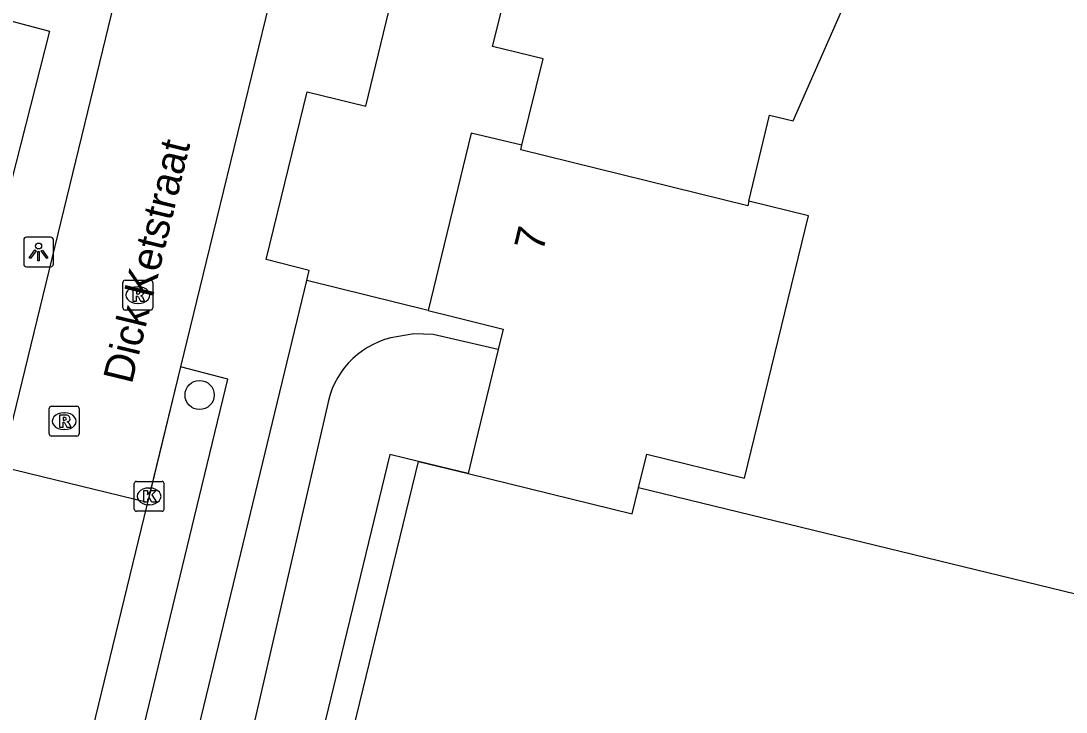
# Model space of a CAD drawing. Extents: x 163268 to 164360, y 381529 to 382285.
# Drawn here: x 163987.83 to 164022.91, y 382140.84 to 382164.05 of the extents above; entities that cross this region are included whole.
import ezdxf

# ---------------------------------------------------------------- set-up
doc = ezdxf.new("R2010")
doc.units = 0
for name, color, linetype in [('IMGEO_Boom', 7, 'Continuous'), ('IMGEO_Groenvoorziening', 7, 'Continuous'), ('IMGEO_Haag', 7, 'Continuous'), ('IMGEO_Kolk', 7, 'Continuous'), ('IMGEO_Lichtpunt', 7, 'Continuous'), ('IMGEO_Meer_plas_ven_vijver', 7, 'Continuous'), ('IMGEO_Openbare_ruimte_label', 7, 'Continuous'), ('IMGEO_Pand', 7, 'Continuous'), ('IMGEO_Pand_nummerreeks', 7, 'Continuous'), ('IMGEO_Rijbaan_lokaal_open', 7, 'Continuous'), ('IMGEO_Rioolput', 7, 'Continuous'), ('IMGEO_Voetpad_open', 7, 'Continuous'), ('IMGEO_Walbescherming', 7, 'Continuous')]:
    doc.layers.add(name, color=color, linetype=linetype)

msp = doc.modelspace()

# ---------------------------------------------------------------- linework, layer by layer
at = {"layer": 'IMGEO_Boom'}
msp.add_circle((163993.827, 382151.486), 0.489, dxfattribs=at)
at = {"layer": 'IMGEO_Groenvoorziening'}
for points in [[(164001.499, 382154.321), (163997.423, 382155.335)], [(164003.846, 382153.01), (164001.662, 382153.515), (164001.02, 382153.536), (164000.24, 382153.408)], [(163998.106, 382151.096), (163992.35, 382126.13)]]:
    msp.add_lwpolyline(points, dxfattribs=at)
msp.add_arc((164000.945, 382150.616), 2.879, 104.1724, 170.4129, dxfattribs=at)
at = {"layer": 'IMGEO_Haag'}
for points in [[(163993.185, 382152.428), (163992.073, 382147.878)], [(163992.073, 382147.878), (163992.052, 382147.792)]]:
    msp.add_lwpolyline(points, dxfattribs=at)
at = {"layer": 'IMGEO_Kolk'}
for p, q in [((163991.706, 382148.583), (163992.558, 382148.583)), ((163991.631, 382147.657), (163991.631, 382148.509)), ((163992.119, 382148.363), (163992.144, 382148.363)), ((163992.632, 382148.509), (163992.632, 382147.657)), ((163992.558, 382147.583), (163991.706, 382147.583)), ((163992.142, 382147.803), (163992.117, 382147.803))]:
    msp.add_line(p, q, dxfattribs=at)
for points in [[(163991.706, 382148.583), (163992.558, 382148.583)], [(163991.631, 382147.657), (163991.631, 382148.509)], [(163991.952, 382148.283), (163992.075, 382148.283), (163992.075, 382148.132), (163992.205, 382148.283), (163992.369, 382148.283), (163992.223, 382148.132), (163992.376, 382147.883), (163992.224, 382147.883), (163992.139, 382148.047), (163992.075, 382147.98), (163992.075, 382147.883), (163991.952, 382147.883), (163991.952, 382148.283)], [(163992.632, 382148.509), (163992.632, 382147.657)], [(163992.558, 382147.583), (163991.706, 382147.583)]]:
    msp.add_lwpolyline(points, dxfattribs=at)
for centre, start, end in [((163991.708, 382148.507), 91.552, 178.448), ((163991.708, 382148.507), 91.552, 178.448), ((163992.556, 382148.507), 1.552, 88.448), ((163992.556, 382148.507), 1.552, 88.448), ((163991.708, 382147.659), 181.552, 268.448), ((163991.708, 382147.659), 181.552, 268.448), ((163992.556, 382147.659), 271.552, 358.448), ((163992.556, 382147.659), 271.552, 358.448)]:
    msp.add_arc(centre, 0.0765, start, end, dxfattribs=at)
for centre, major_axis, ratio, start_param, end_param in [((163992.118, 382148.083), (-0.387, 0.002), 0.722429, 4.712389, 7.853982), ((163992.143, 382148.083), (-0.39, 0.002), 0.717154, 1.570796, 4.712389)]:
    msp.add_ellipse(centre, major_axis=major_axis, ratio=ratio, start_param=start_param, end_param=end_param, dxfattribs=at)
at = {"layer": 'IMGEO_Lichtpunt'}
for p, q in [((163987.925, 382156.692), (163987.925, 382155.885)), ((163987.925, 382156.692), (163987.925, 382155.885)), ((163988.827, 382156.787), (163988.019, 382156.787)), ((163988.827, 382156.787), (163988.019, 382156.787)), ((163988.921, 382155.885), (163988.921, 382156.692)), ((163988.921, 382155.885), (163988.921, 382156.692)), ((163988.019, 382155.791), (163988.827, 382155.791)), ((163988.019, 382155.791), (163988.827, 382155.791))]:
    msp.add_line(p, q, dxfattribs=at)
for points in [[(163988.299, 382156.356), (163988.338, 382156.328), (163988.15, 382156.066), (163988.112, 382156.093), (163988.299, 382156.356)], [(163988.401, 382156.308), (163988.448, 382156.308), (163988.448, 382155.986), (163988.401, 382155.986), (163988.401, 382156.308)], [(163988.511, 382156.328), (163988.549, 382156.355), (163988.736, 382156.093), (163988.697, 382156.065), (163988.511, 382156.328)]]:
    msp.add_lwpolyline(points, dxfattribs=at)
msp.add_circle((163988.424, 382156.49), 0.0994, dxfattribs=at)
for centre, start, end in [((163988.019, 382156.692), 90, 180), ((163988.019, 382156.692), 90, 180), ((163988.827, 382156.692), 0, 90), ((163988.827, 382156.692), 0, 90), ((163988.019, 382155.885), 180, 270), ((163988.019, 382155.885), 180, 270), ((163988.827, 382155.885), 270, 0), ((163988.827, 382155.885), 270, 360)]:
    msp.add_arc(centre, 0.0946, start, end, dxfattribs=at)
at = {"layer": 'IMGEO_Meer_plas_ven_vijver'}
for points in [[(164002.843, 382148.849), (164001.172, 382149.253), (164000.207, 382149.486), (163994.281, 382125.025), (163994.677, 382124.928)], [(164034.127, 382142.141), (164008.56, 382148.37)]]:
    msp.add_lwpolyline(points, dxfattribs=at)
at = {"layer": 'IMGEO_Pand'}
for points in [[(164004.643, 382159.875), (164005.353, 382162.779), (164003.657, 382163.186), (164004.12, 382165.026), (164003.035, 382165.292), (164003.86, 382168.673), (164003.335, 382168.819), (164003.411, 382169.122), (164006.695, 382168.321)], [(164012.262, 382157.994), (164012.956, 382160.886), (164013.752, 382160.695), (164015.958, 382165.709), (164016.395, 382165.602), (164016.471, 382165.913), (164014.306, 382166.446)], [(164004.643, 382159.875), (164002.947, 382160.282), (164001.499, 382154.321)], [(164012.262, 382157.994), (164012.225, 382157.838), (164004.605, 382159.72), (164004.643, 382159.875)], [(164008.56, 382148.37), (164008.835, 382149.494), (164012.113, 382148.694), (164014.262, 382157.5), (164012.262, 382157.994)], [(164001.499, 382154.321), (164002.267, 382154.13), (164004.011, 382153.696), (164003.846, 382153.01)], [(164003.846, 382153.01), (164003.07, 382149.793), (164002.843, 382148.849)], [(164002.843, 382148.849), (164008.347, 382147.496), (164008.56, 382148.37)]]:
    msp.add_lwpolyline(points, dxfattribs=at)
at = {"layer": 'IMGEO_Rijbaan_lokaal_open'}
for points in [[(163991.364, 382166.35), (163987.167, 382149.079)], [(163996.272, 382165.101), (163994.157, 382156.433), (163993.185, 382152.428)], [(163993.185, 382152.428), (163992.131, 382148.084), (163992.073, 382147.878)], [(163992.073, 382147.878), (163987.167, 382149.079)], [(163992.073, 382147.878), (163992.052, 382147.792)], [(163992.073, 382147.878), (163992.073, 382147.878)], [(163992.052, 382147.792), (163989.952, 382139.125)]]:
    msp.add_lwpolyline(points, dxfattribs=at)
at = {"layer": 'IMGEO_Rioolput'}
for p, q in [((163991.252, 382154.414), (163991.252, 382155.266)), ((163991.327, 382155.34), (163992.179, 382155.34)), ((163992.253, 382155.266), (163992.253, 382154.414)), ((163991.74, 382155.12), (163991.765, 382155.12)), ((163991.763, 382154.56), (163991.738, 382154.56)), ((163992.179, 382154.34), (163991.327, 382154.34)), ((163988.783, 382150.181), (163988.783, 382151.033)), ((163988.858, 382151.107), (163989.71, 382151.107)), ((163989.784, 382151.033), (163989.784, 382150.181)), ((163989.271, 382150.887), (163989.296, 382150.887)), ((163989.294, 382150.327), (163989.269, 382150.327)), ((163989.71, 382150.107), (163988.858, 382150.107))]:
    msp.add_line(p, q, dxfattribs=at)
for points in [[(163991.252, 382154.414), (163991.252, 382155.266)], [(163991.327, 382155.34), (163992.179, 382155.34)], [(163992.253, 382155.266), (163992.253, 382154.414)], [(163991.841, 382155.038), (163991.589, 382155.04), (163991.589, 382154.64)], [(163991.767, 382154.959), (163991.713, 382154.959), (163991.713, 382154.878)], [(163991.713, 382154.878), (163991.765, 382154.878)], [(163991.589, 382154.64), (163991.713, 382154.64), (163991.713, 382154.802), (163991.724, 382154.802)], [(163991.771, 382154.773), (163991.842, 382154.64), (163991.982, 382154.64), (163991.917, 382154.766)], [(163992.179, 382154.34), (163991.327, 382154.34)], [(163988.783, 382150.181), (163988.783, 382151.033)], [(163988.858, 382151.107), (163989.71, 382151.107)], [(163989.784, 382151.033), (163989.784, 382150.181)], [(163989.372, 382150.805), (163989.12, 382150.807), (163989.12, 382150.407)], [(163989.298, 382150.726), (163989.244, 382150.726), (163989.244, 382150.645)], [(163989.12, 382150.407), (163989.244, 382150.407), (163989.244, 382150.569), (163989.255, 382150.569)], [(163989.244, 382150.645), (163989.296, 382150.645)], [(163989.302, 382150.54), (163989.373, 382150.407), (163989.513, 382150.407), (163989.448, 382150.533)], [(163989.71, 382150.107), (163988.858, 382150.107)]]:
    msp.add_lwpolyline(points, dxfattribs=at)
for centre, radius, start, end in [((163991.329, 382155.264), 0.0765, 91.552, 178.448), ((163991.329, 382155.264), 0.0765, 91.552, 178.448), ((163992.177, 382155.264), 0.0765, 1.552, 88.448), ((163992.177, 382155.264), 0.0765, 1.552, 88.448), ((163991.749, 382155.067), 0.19, 274.7715, 282.9687), ((163991.773, 382154.863), 0.0964, 77.0061, 93.1865), ((163991.787, 382154.92), 0.0378, 276.6634, 79.6772), ((163991.84, 382154.928), 0.109, 350.3612, 89.416), ((163991.838, 382154.928), 0.112, 277.5842, 350.9817), ((163991.723, 382154.749), 0.0533, 26.0293, 88.6989), ((163991.822, 382154.713), 0.108, 29.5134, 73.7905), ((163991.329, 382154.416), 0.0765, 181.552, 268.448), ((163991.329, 382154.416), 0.0765, 181.552, 268.448), ((163992.177, 382154.416), 0.0765, 271.552, 358.448), ((163992.177, 382154.416), 0.0765, 271.552, 358.448), ((163988.86, 382151.031), 0.0765, 91.552, 178.448), ((163988.86, 382151.031), 0.0765, 91.552, 178.448), ((163989.708, 382151.031), 0.0765, 1.552, 88.448), ((163989.708, 382151.031), 0.0765, 1.552, 88.448), ((163989.28, 382150.834), 0.19, 274.7715, 282.9687), ((163989.304, 382150.63), 0.0964, 77.0061, 93.1865), ((163989.318, 382150.687), 0.0378, 276.6634, 79.6772), ((163989.371, 382150.695), 0.109, 350.3612, 89.416), ((163989.369, 382150.695), 0.112, 277.5842, 350.9817), ((163989.254, 382150.516), 0.0533, 26.0293, 88.6989), ((163989.353, 382150.48), 0.108, 29.5134, 73.7905), ((163988.86, 382150.183), 0.0765, 181.552, 268.448), ((163988.86, 382150.183), 0.0765, 181.552, 268.448), ((163989.708, 382150.183), 0.0765, 271.552, 358.448), ((163989.708, 382150.183), 0.0765, 271.552, 358.448)]:
    msp.add_arc(centre, radius, start, end, dxfattribs=at)
for centre, major_axis, ratio, start_param, end_param in [((163991.739, 382154.84), (-0.387, 0.002), 0.722429, 4.712389, 7.853982), ((163991.764, 382154.84), (-0.39, 0.002), 0.717154, 1.570796, 4.712389), ((163989.27, 382150.607), (-0.387, 0.002), 0.722429, 4.712389, 7.853982), ((163989.295, 382150.607), (-0.39, 0.002), 0.717154, 1.570796, 4.712389)]:
    msp.add_ellipse(centre, major_axis=major_axis, ratio=ratio, start_param=start_param, end_param=end_param, dxfattribs=at)
at = {"layer": 'IMGEO_Voetpad_open'}
for points in [[(163992.502, 382187.822), (163986.799, 382164.233), (163988.786, 382163.698), (163987.189, 382157.409)], [(163997.423, 382155.335), (163997.504, 382155.67), (163996.065, 382156.032), (163997.432, 382161.663), (163999.404, 382161.184), (164000, 382163.638), (164005.136, 382184.782)], [(163990.325, 382125.944), (163991.266, 382129.819), (163997.423, 382155.335)], [(163991.566, 382138.736), (163993.661, 382147.394), (163994.78, 382152.018), (163993.185, 382152.428)]]:
    msp.add_lwpolyline(points, dxfattribs=at)
at = {"layer": 'IMGEO_Walbescherming'}
msp.add_lwpolyline([(164039.371, 382139.944), (164039.667, 382139.882), (164037.835, 382131.184), (164027.492, 382130.135), (164018.688, 382126.062), (164011.891, 382122.473), (164006.757, 382122.193), (163995.594, 382126.302), (164001.172, 382149.253), (164002.843, 382148.849)], dxfattribs=at)

# ---------------------------------------------------------------- texts
at = {"layer": 'IMGEO_Openbare_ruimte_label'}
msp.add_text('Dick Ketstraat', height=1, rotation=76.3528, dxfattribs=at).set_placement((163991.551, 382151.827))
at = {"layer": 'IMGEO_Pand_nummerreeks'}
msp.add_text('7', height=1, rotation=76.3466, dxfattribs=at).set_placement((164005.345, 382156.259))

doc.saveas('drawing.dxf')
